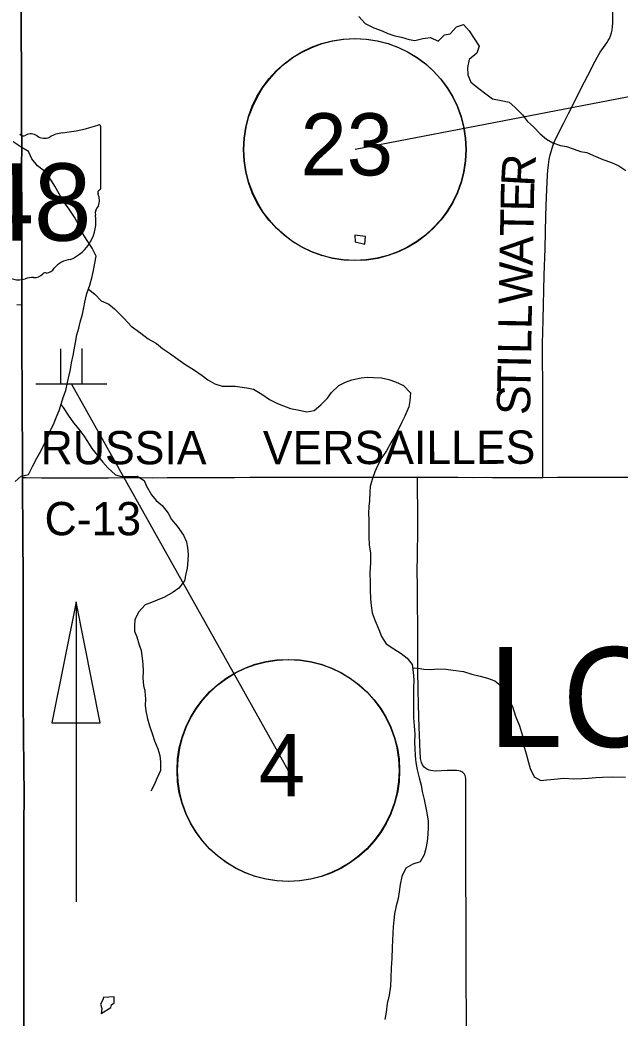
# Model space of a CAD drawing. Extents: x -87 to 2145, y -2128 to 440.
# Drawn here: x 81.45 to 108.45, y 240.59 to 285.55 of the extents above; entities that cross this region are included whole.
import ezdxf

# ---------------------------------------------------------------- set-up
doc = ezdxf.new("R2010")
doc.units = 0
for name, color, linetype in [('BR_P_Gen_Text', 7, 'Continuous'), ('Default', 7, 'Continuous'), ('GM_X_County_Road', 7, 'Continuous'), ('GM_X_County_Road_Text', 7, 'Continuous'), ('GM_X_Minor_Lake', 7, 'Continuous'), ('GM_X_Minor_River', 7, 'Continuous'), ('GM_X_State_Location', 7, 'Continuous'), ('GM_X_State_Route', 7, 'Continuous'), ('GM_X_State_Shield', 7, 'Continuous'), ('GM_X_Township_Road', 7, 'Continuous'), ('GM_X_Township_Road_Text', 7, 'Continuous'), ('GM_X_Township_Text', 7, 'Continuous'), ('SH_Masking', 7, 'Continuous'), ('SH_Text', 7, 'Continuous'), ('SN_P_Signs', 7, 'Continuous')]:
    doc.layers.add(name, color=color, linetype=linetype)

msp = doc.modelspace()

# ---------------------------------------------------------------- linework, layer by layer
at = {"layer": 'BR_P_Gen_Text'}
msp.add_lwpolyline([(82.88, 253.881), (85.062, 253.881), (83.971, 259.338)], close=True, dxfattribs=at)
at = {"layer": 'Default'}
msp.add_line((83.971, 259.338), (83.971, 245.831), dxfattribs=at)
for points in [[(81.493, 291.714), (81.492, 291.503), (81.496, 290.339), (81.501, 289.076), (81.502, 287.648), (81.497, 286.763), (81.501, 285.943), (81.509, 284.696), (81.516, 283.548), (81.516, 282.334), (81.518, 280.924), (81.526, 279.825), (81.522, 278.972), (81.521, 278.431), (81.529, 277.184), (81.528, 276.298), (81.527, 275.79), (81.535, 274.822), (81.533, 273.69), (81.535, 272.944)], [(81.535, 272.944), (81.535, 272.837), (81.535, 272.712)], [(81.535, 272.712), (81.537, 271.722), (81.535, 270.852), (81.537, 270.197), (81.544, 269.377), (81.545, 268.737), (81.55, 267.54), (81.561, 266.49), (81.563, 264.935)], [(81.563, 264.935), (81.563, 264.915), (81.565, 263.915), (81.57, 263.079), (81.581, 262.013), (81.586, 260.7), (81.588, 259.913), (81.59, 258.913), (81.592, 258.256), (81.591, 256.911), (81.599, 254.697), (81.6, 253.533), (81.622, 251.663), (81.632, 250.892), (81.62, 249.038), (81.619, 247.824), (81.615, 246.168), (81.616, 245.134), (81.619, 244.347), (81.623, 243.347), (81.624, 242.822), (81.624, 241.821), (81.629, 239.935)]]:
    msp.add_lwpolyline(points, dxfattribs=at)
at = {"layer": 'GM_X_County_Road'}
for points in [[(81.314, 272.734), (81.535, 272.712)], [(81.535, 272.712), (81.537, 271.722), (81.535, 270.852), (81.537, 270.197), (81.544, 269.377), (81.545, 268.737), (81.55, 267.54), (81.561, 266.49), (81.563, 264.935)], [(81.563, 264.935), (81.729, 264.934), (82.418, 264.93), (82.861, 264.925), (83.123, 264.924), (83.598, 264.923), (84.337, 264.93), (85.435, 264.93), (86.092, 264.933), (86.879, 264.935), (87.42, 264.931), (88.076, 264.934), (88.781, 264.938), (90.06, 264.941), (90.716, 264.942), (91.11, 264.946), (91.799, 264.948), (92.799, 264.956), (94.358, 264.95), (95.046, 264.953), (95.867, 264.955), (97.294, 264.95), (98.015, 264.949), (98.704, 264.948), (99.147, 264.951), (99.344, 264.951)], [(99.344, 264.951), (100, 264.954), (100.59, 264.954), (101.148, 264.95), (101.804, 264.945), (102.46, 264.947), (102.722, 264.946), (103.116, 264.942), (103.739, 264.937), (104.198, 264.938), (104.51, 264.941), (104.974, 264.945)], [(104.974, 264.945), (105.641, 264.95), (107.117, 264.952), (108.38, 264.957), (109.446, 264.956)]]:
    msp.add_lwpolyline(points, dxfattribs=at)
at = {"layer": 'GM_X_Minor_Lake'}
msp.add_line((85.533, 241.072), (85.566, 241.182), dxfattribs=at)
for points in [[(96.996, 275.793), (96.516, 275.853), (96.54, 275.561)], [(96.54, 275.561), (96.969, 275.451), (96.996, 275.793)], [(85.566, 241.182), (85.688, 241.28), (85.684, 241.541), (85.211, 241.511), (85.179, 241.411), (85.075, 241.222), (85.131, 241.02), (85.106, 240.789), (85.533, 241.072)]]:
    msp.add_lwpolyline(points, dxfattribs=at)
at = {"layer": 'GM_X_Minor_River'}
for points in [[(96.702, 285.711), (96.986, 285.393), (97.374, 285.194), (97.753, 285.065), (98.011, 284.939), (98.32, 284.831), (98.62, 284.775), (98.969, 284.667), (99.22, 284.631), (99.583, 284.714), (99.925, 284.758), (100.264, 284.6), (100.561, 284.886), (100.813, 284.931), (101.1, 285.237), (101.414, 285.351), (101.659, 285.054), (101.883, 284.717), (102.117, 284.37), (102.01, 284.06), (101.662, 283.765), (101.594, 283.403), (101.598, 283.081), (101.741, 282.746), (102.097, 282.456), (102.413, 282.218), (102.72, 281.99), (103.11, 281.922), (103.46, 281.844), (103.716, 281.627), (104.07, 281.277), (104.295, 280.97), (104.561, 280.733), (104.866, 280.414), (105.152, 280.177), (105.43, 280.02), (105.769, 279.902), (106.049, 279.846), (106.398, 279.728), (106.677, 279.632), (106.967, 279.575), (107.266, 279.438)], [(81.23, 264.759), (81.496, 265.006), (81.829, 265.069), (82.028, 265.458), (82.206, 265.807), (82.383, 266.125), (82.562, 266.504), (82.718, 266.783), (82.825, 267.073), (82.951, 267.332), (83.088, 267.672), (83.205, 267.962), (83.322, 268.292), (83.398, 268.542), (83.515, 268.862), (83.592, 269.213), (83.66, 269.544), (83.715, 269.804), (83.772, 270.105), (83.839, 270.436), (83.885, 270.697), (83.942, 271.028), (84.009, 271.359), (84.096, 271.66), (84.162, 271.941), (84.259, 272.291), (84.326, 272.592), (84.371, 272.843), (84.46, 273.224), (84.598, 273.604), (84.697, 273.994), (84.753, 274.265), (84.82, 274.596), (84.877, 274.907), (84.693, 275.264), (84.469, 275.611), (84.256, 275.948), (84.112, 276.273), (83.899, 276.66), (83.666, 277.028), (83.412, 277.376), (83.208, 277.712), (83.014, 278.069), (82.82, 278.385), (82.546, 278.733), (82.23, 278.972), (81.976, 279.299), (81.832, 279.625), (81.495, 279.823), (81.148, 280.062)], [(107.266, 279.438), (107.674, 279.269), (108.073, 279.129), (108.401, 278.982), (108.718, 278.764)], [(84.533, 273.425), (84.811, 273.196), (85.106, 272.898), (85.444, 272.75), (85.701, 272.533), (86.133, 272.101), (86.458, 271.762), (86.883, 271.441), (87.219, 271.192), (87.586, 270.973), (87.863, 270.755), (88.18, 270.537), (88.556, 270.268), (88.862, 270.05), (89.298, 269.779), (89.645, 269.53), (89.902, 269.343), (90.22, 269.165), (90.549, 269.048), (90.82, 269.052), (91.131, 269.056), (91.652, 268.984), (91.962, 268.917), (92.339, 268.698), (92.685, 268.449), (93.033, 268.271), (93.302, 268.164), (93.631, 268.047), (94.011, 267.968), (94.361, 267.901), (94.683, 267.954), (94.99, 268.22), (95.287, 268.506), (95.474, 268.764), (95.801, 269.079), (96.096, 269.235), (96.379, 269.339), (96.803, 269.431), (97.095, 269.456), (97.366, 269.45), (97.727, 269.432), (98.047, 269.355), (98.356, 269.248), (98.714, 269.09), (99.018, 268.751), (99.001, 268.399), (98.955, 268.118), (98.775, 267.709), (98.639, 267.429), (98.513, 267.17), (98.315, 266.802), (98.138, 266.503), (97.939, 266.145), (97.742, 265.847), (97.543, 265.458), (97.417, 265.199), (97.3, 264.849), (97.213, 264.538), (97.187, 264.287), (97.179, 263.894), (97.154, 263.633), (97.137, 263.311), (97.151, 263.029), (97.154, 262.676), (97.155, 262.273), (97.168, 261.901), (97.22, 261.527), (97.221, 261.094), (97.191, 260.641), (97.202, 260.188), (97.216, 259.896), (97.227, 259.462), (97.251, 259.18), (97.304, 258.837), (97.437, 258.481), (97.6, 258.095), (97.714, 257.781), (97.928, 257.444), (98.275, 257.216), (98.602, 257.018), (98.868, 256.801), (99.093, 256.514), (99.146, 256.171), (99.169, 255.828), (99.162, 255.466), (99.166, 255.204), (99.159, 254.862), (99.161, 254.459), (99.164, 254.117), (99.186, 253.754), (99.218, 253.36), (99.211, 253.018), (99.215, 252.736), (99.238, 252.404), (99.272, 252.101), (99.325, 251.778), (99.408, 251.414), (99.512, 251.079), (99.556, 250.797), (99.639, 250.433), (99.693, 250.14)], [(83.295, 268.216), (83.398, 268.099), (83.612, 267.742), (83.856, 267.404), (84.091, 267.117), (84.316, 266.82), (84.491, 266.555), (84.685, 266.249), (84.96, 265.921), (85.185, 265.624), (85.4, 265.368), (85.755, 265.058), (86.015, 264.982), (86.366, 264.985), (86.718, 264.998), (87.035, 264.8), (87.15, 264.546), (87.363, 264.158), (87.579, 263.902), (87.855, 263.685), (88.119, 263.327), (88.264, 263.052), (88.529, 262.744), (88.812, 262.346), (88.936, 262.041), (88.99, 261.768), (89.014, 261.485), (89.009, 261.204), (88.971, 260.852), (88.916, 260.601), (88.849, 260.29), (88.591, 259.953), (88.336, 259.777), (87.96, 259.554), (87.625, 259.409), (87.362, 259.304), (87.079, 259.209), (86.781, 258.873), (86.613, 258.524), (86.597, 258.273), (86.602, 258.011), (86.707, 257.757), (86.82, 257.402), (86.905, 257.149), (86.948, 256.795), (86.983, 256.533), (86.986, 256.21), (86.979, 255.898), (87.013, 255.565), (87.068, 255.312), (87.1, 254.959), (87.084, 254.678), (87.119, 254.425), (87.182, 254.072), (87.276, 253.748), (87.399, 253.413), (87.503, 253.078), (87.646, 252.713), (87.74, 252.409), (87.774, 252.126), (87.766, 251.734), (87.629, 251.415), (87.481, 251.095), (87.335, 250.817)], [(99.116, 256.366), (99.371, 256.347), (99.631, 256.302), (99.952, 256.285), (100.254, 256.319), (100.615, 256.302), (100.946, 256.255), (101.406, 256.195), (101.786, 256.076), (102.155, 255.988), (102.485, 255.901), (102.814, 255.783), (103.199, 255.473), (103.468, 254.904), (103.613, 254.629), (103.744, 254.194), (103.926, 253.747), (104.067, 253.301), (104.128, 252.847), (104.231, 252.493), (104.333, 252.098), (104.418, 251.835), (104.591, 251.459), (104.889, 251.292), (105.16, 251.326), (105.492, 251.35), (105.925, 251.391), (106.366, 251.362), (106.738, 251.375), (107.04, 251.399), (107.362, 251.423), (107.673, 251.447), (108.116, 251.458), (108.708, 251.446)], [(99.693, 250.14), (99.757, 249.836), (99.819, 249.453), (99.823, 249.171), (99.807, 248.879), (99.77, 248.548), (99.713, 248.227), (99.646, 247.937), (99.459, 247.628), (99.135, 247.514), (98.81, 247.34), (98.642, 246.971), (98.554, 246.61), (98.517, 246.279), (98.471, 245.978), (98.383, 245.638), (98.305, 245.277), (98.269, 244.996), (98.243, 244.695), (98.226, 244.393), (98.22, 244.102), (98.203, 243.77), (98.183, 243.268), (98.154, 242.846), (98.144, 242.403), (98.126, 242.031), (98.058, 241.62), (97.979, 241.25), (97.931, 240.859), (97.874, 240.518)]]:
    msp.add_lwpolyline(points, dxfattribs=at)
at = {"layer": 'GM_X_State_Route'}
for points in [[(81.535, 272.944), (81.533, 273.69), (81.535, 274.822), (81.527, 275.79), (81.528, 276.298), (81.529, 277.184), (81.521, 278.431), (81.522, 278.972), (81.526, 279.825), (81.518, 280.924), (81.516, 282.334), (81.516, 283.548), (81.509, 284.696), (81.501, 285.943), (81.497, 286.763), (81.502, 287.648), (81.501, 289.076), (81.496, 290.339), (81.492, 291.503), (81.493, 291.714)], [(81.535, 272.712), (81.535, 272.837), (81.535, 272.944)], [(81.563, 264.935), (81.561, 266.49), (81.55, 267.54), (81.545, 268.737), (81.544, 269.377), (81.537, 270.197), (81.535, 270.852), (81.537, 271.722), (81.535, 272.712)], [(81.629, 239.935), (81.624, 241.821), (81.624, 242.822), (81.623, 243.347), (81.619, 244.347), (81.616, 245.134), (81.615, 246.168), (81.619, 247.824), (81.62, 249.038), (81.632, 250.892), (81.622, 251.663), (81.6, 253.533), (81.599, 254.697), (81.591, 256.911), (81.592, 258.256), (81.59, 258.913), (81.588, 259.913), (81.586, 260.7), (81.581, 262.013), (81.57, 263.079), (81.565, 263.915), (81.563, 264.915), (81.563, 264.935)]]:
    msp.add_lwpolyline(points, dxfattribs=at)
at = {"layer": 'GM_X_State_Shield'}
for p, q in [((85.084, 277.976), (85.084, 280.739)), ((85.083, 277.976), (85.084, 277.976))]:
    msp.add_line(p, q, dxfattribs=at)
for centre, radius, start, end in [((82.604, 287.811), 7.382, 275.8445, 288.9065), ((85.006, 280.751), 0.0775, 351.8621, 97.738), ((81.612, 280.556), 0.226, 219.7921, 297.1024), ((81.943, 279.946), 0.469, 54.4667, 119.1411), ((82.549, 280.783), 0.564, 233.8562, 294.8282), ((83.546, 278.995), 1.485, 97.3462, 120.7689), ((85.066, 277.773), 0.12, 107.944, 210.337), ((85.001, 277.965), 0.0829, 289.6038, 7.7341), ((84.303, 277.423), 0.72, 340.033, 23.6496), ((85.361, 276.819), 0.524, 136.8065, 186.9296), ((83.018, 276.468), 1.846, 292.3089, 8.9858), ((83.796, 273.751), 1.011, 94.4031, 142.5768), ((82.515, 274.722), 0.597, 282.8732, 323.2771), ((81.384, 274.903), 1.058, 230.7004, 286.2918), ((81.995, 273.077), 0.87, 85.6951, 111.2099), ((82.073, 274.508), 0.564, 268.777, 315.5493), ((82.583, 273.996), 0.159, 65.7517, 132.6484)]:
    msp.add_arc(centre, radius, start, end, dxfattribs=at)
at = {"layer": 'GM_X_Township_Road'}
for points in [[(104.974, 264.945), (104.976, 265.117), (104.984, 265.871), (104.979, 266.642), (104.986, 267.396), (104.985, 268.528), (104.963, 270.955), (104.991, 272.037), (105.047, 274.054), (105.081, 275.251), (105.099, 275.989), (105.123, 276.727), (105.148, 277.579), (105.169, 278.235), (105.186, 278.579), (105.201, 278.775), (105.229, 279.019), (105.268, 279.262), (105.311, 279.471), (105.366, 279.677), (105.433, 279.879), (105.513, 280.076), (105.63, 280.329), (105.909, 280.887), (106.137, 281.341), (106.402, 281.868), (106.71, 282.484), (107.001, 283.054), (107.335, 283.694), (107.447, 283.895), (107.565, 284.092), (107.715, 284.306), (107.868, 284.52), (107.928, 284.618), (107.981, 284.719), (108.031, 284.841), (108.071, 284.966), (108.1, 285.094), (108.12, 285.24), (108.132, 285.436), (108.133, 286.027)], [(101.547, 239.444), (101.539, 240.872), (101.534, 242.069), (101.529, 243.824), (101.524, 245.169), (101.516, 246.925), (101.514, 248.188), (101.511, 249.287), (101.514, 250.501), (101.518, 251.223), (101.511, 251.37), (101.497, 251.452), (101.478, 251.514), (101.45, 251.573), (101.421, 251.613), (101.387, 251.648), (101.334, 251.685), (101.274, 251.711), (101.194, 251.731), (101.096, 251.741), (100.948, 251.745), (100.669, 251.737), (100.161, 251.715), (100.03, 251.72), (99.932, 251.737), (99.87, 251.755), (99.779, 251.794), (99.738, 251.82), (99.662, 251.882), (99.609, 251.943), (99.571, 251.997), (99.523, 252.101), (99.504, 252.163), (99.482, 252.276), (99.471, 252.391), (99.463, 252.521), (99.447, 252.965), (99.412, 253.702), (99.394, 254.145), (99.379, 254.752), (99.37, 255.359), (99.357, 256.277), (99.353, 257.31), (99.349, 258.426), (99.345, 259.082), (99.34, 259.623), (99.337, 259.869), (99.336, 260.066), (99.331, 260.705), (99.337, 261.444), (99.348, 262.575), (99.348, 263.412), (99.346, 264.511), (99.345, 264.83), (99.344, 264.951)], [(99.344, 264.951), (100, 264.954), (100.59, 264.954), (101.148, 264.95), (101.804, 264.945), (102.46, 264.947), (102.722, 264.946), (103.116, 264.942), (103.739, 264.937), (104.198, 264.938), (104.51, 264.941), (104.974, 264.945)]]:
    msp.add_lwpolyline(points, dxfattribs=at)
at = {"layer": 'SH_Masking'}
for centre in [(96.531, 279.708), (93.536, 251.74)]:
    msp.add_circle(centre, 5, dxfattribs=at)
at = {"layer": 'SH_Text'}
for p, q in [((117.932, 283.839), (96.531, 279.708)), ((83.765, 269.142), (93.517, 251.748))]:
    msp.add_line(p, q, dxfattribs=at)
for centre in [(96.512, 279.716), (93.517, 251.748)]:
    msp.add_circle(centre, 5, dxfattribs=at)
at = {"layer": 'SN_P_Signs'}
for p, q in [((83.285, 269.142), (83.283, 270.742)), ((84.245, 269.143), (84.243, 270.743)), ((85.365, 269.145), (82.165, 269.14)), ((83.765, 269.142), (83.765, 269.142)), ((83.765, 269.142), (83.765, 269.142))]:
    msp.add_line(p, q, dxfattribs=at)

# ---------------------------------------------------------------- texts
at = {"layer": 'GM_X_County_Road_Text'}
for s, rotation, p in [('VERSAILLES', 0.114, (92.382, 265.534)), ('RUSSIA', 359.9993, (82.378, 265.534)), ('C-13', 0, (82.554, 262.337))]:
    msp.add_text(s, height=1.5, rotation=rotation, dxfattribs=at).set_placement(p)
at = {"layer": 'GM_X_State_Location'}
for s in ['s', 'r']:
    msp.add_text(s, height=0.005, dxfattribs=at).set_placement((81.525, 277.525))
at = {"layer": 'GM_X_State_Shield'}
msp.add_text('48', height=3.4805, dxfattribs=at).set_placement((79.488, 275.607))
at = {"layer": 'GM_X_Township_Road_Text'}
for s, rotation, p in [('R', 86.7333, (104.594, 278.025)), ('E', 88.8578, (104.572, 276.917)), ('T', 88.9493, (104.551, 275.796)), ('A', 88.9472, (104.527, 274.476)), ('W', 88.9489, (104.495, 272.739)), ('L', 88.9478, (104.474, 271.617)), ('L', 88.9502, (104.454, 270.495)), ('I', 88.9462, (104.443, 269.879)), ('T', 88.9502, (104.422, 268.757)), ('S', 88.9475, (104.403, 267.745))]:
    msp.add_text(s, height=1.5, rotation=rotation, dxfattribs=at).set_placement(p)
at = {"layer": 'GM_X_Township_Text'}
msp.add_text('LORAMIE', height=4.5, rotation=0, dxfattribs=at).set_placement((102.532, 252.797))
at = {"layer": 'SH_Text'}
for s, p in [('23', (94.074, 278.548)), ('4', (92.196, 250.58))]:
    msp.add_text(s, height=2.8, rotation=360, dxfattribs=at).set_placement(p)

doc.saveas('drawing.dxf')
